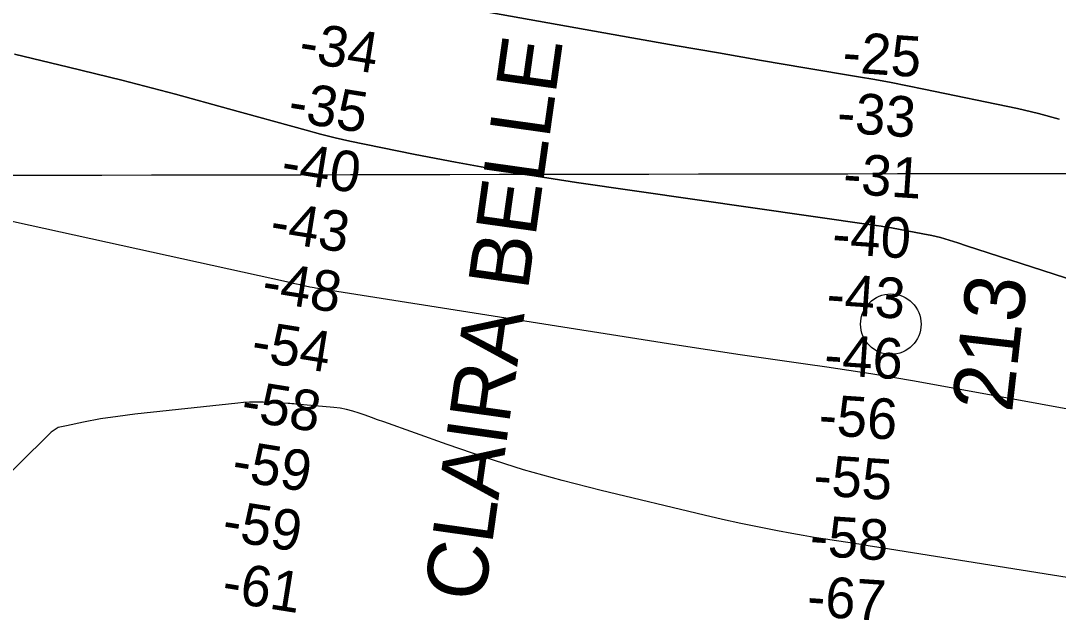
# Model space of a CAD drawing. Extents: x 3297753 to 3335611, y 652252 to 677623.
# Drawn here: x 3329508 to 3331222, y 659962 to 660944 of the extents above; entities that cross this region are included whole.
import ezdxf

# ---------------------------------------------------------------- set-up
doc = ezdxf.new("R2010")
doc.units = 0
for name, color, linetype in [('V-GRID-MAJR', 7, 'Continuous'), ('V-RIVR-IDEN', 7, 'Continuous'), ('V-RIVR-MILE', 7, 'Continuous'), ('V-RIVR-RANG', 7, 'Continuous'), ('V-TOPO-DPTH', 7, 'Continuous'), ('V-TOPO-GNAM-IDEN', 7, 'Continuous'), ('V-TOPO-MAJR', 7, 'Continuous'), ('V-TOPO-MINR', 7, 'Continuous')]:
    doc.layers.add(name, color=color, linetype=linetype)

msp = doc.modelspace()

# ---------------------------------------------------------------- linework, layer by layer
at = {"layer": 'V-GRID-MAJR'}
msp.add_spline([(3301868.458, 660661.303), (3307127.238, 660664.745), (3312386.018, 660668.952), (3317644.7970000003, 660673.924), (3322903.575, 660679.66), (3328162.353, 660686.162), (3333421.129, 660693.428), (3333421.13, 660693.428)], degree=3, dxfattribs=at)
at = {"layer": 'V-RIVR-MILE'}
msp.add_circle((3330945.098, 660442.6270000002), 50.00000000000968, dxfattribs=at)
at = {"layer": 'V-TOPO-DPTH'}
for points in [[(3329329.4640607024, 661161.2738234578), (3330053.6535865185, 660999.1515239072), (3330055.859816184, 660998.6626959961), (3330060.277159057, 660997.707627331), (3330062.4882722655, 660997.2413865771), (3330065.5916492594, 660996.5941008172), (3330067.573902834, 660996.1849097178), (3330070.2195442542, 660995.6522735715), (3330073.786096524, 660994.9601683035), (3330075.9047011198, 660994.572056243), (3330517.328280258, 660915.6603052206), (3330588.6939292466, 660903.0135593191), (3330660.0845042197, 660890.5104101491), (3330731.5124681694, 660878.2226560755), (3330802.9653581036, 660866.0784987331), (3330891.6318359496, 660851.1462666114), (3330918.7409705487, 660846.420669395), (3330945.8111686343, 660841.4881276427), (3330972.8229619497, 660836.2451690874), (3330999.7958187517, 660830.7952659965), (3331154.2167355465, 660798.6706684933), (3331188.8282049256, 660790.5586788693), (3331223.101637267, 660781.3085059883)], [(3331223.101637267, 660781.3085059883), (3331188.8282049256, 660790.5586788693), (3331154.2167355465, 660798.6706684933), (3330999.7958187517, 660830.7952659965), (3330972.8229619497, 660836.2451690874), (3330945.8111686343, 660841.4881276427), (3330918.7409705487, 660846.420669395), (3330891.6318359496, 660851.1462666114), (3330802.9653581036, 660866.0784987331), (3330731.5124681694, 660878.2226560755), (3330660.0845042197, 660890.5104101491), (3330588.6939292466, 660903.0135593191), (3330517.328280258, 660915.6603052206), (3330075.9047011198, 660994.572056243), (3330073.786096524, 660994.9601683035), (3330070.2195442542, 660995.6522735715), (3330067.573902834, 660996.1849097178), (3330065.5916492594, 660996.5941008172), (3330062.4882722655, 660997.2413865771), (3330060.277159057, 660997.707627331), (3330055.859816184, 660998.6626959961), (3330053.6535865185, 660999.1515239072), (3329329.4640607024, 661161.2738234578)], [(3329497.512694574, 660888.2389618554), (3329586.276040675, 660867.2474263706), (3329674.8279110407, 660845.4231930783), (3329763.062567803, 660822.3499130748), (3329851.085748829, 660798.4439352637), (3329978.9848685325, 660762.7359258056), (3330002.963766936, 660756.3257123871), (3330027.027845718, 660750.2705274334), (3330051.2196950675, 660744.7478851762), (3330075.4967247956, 660739.5802713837), (3330159.355244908, 660722.695412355), (3330225.7221097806, 660709.9126165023), (3330292.217713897, 660697.87689848), (3330358.9064268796, 660686.9617972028), (3330425.7238791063, 660676.793773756), (3330912.4261591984, 660606.9143292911), (3330920.8105777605, 660605.6621927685), (3330929.1847478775, 660604.3471152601), (3330937.5435453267, 660602.9376262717), (3330945.89209433, 660601.4651962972), (3330998.031748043, 660591.9656960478), (3331012.682527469, 660588.9445595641), (3331027.216099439, 660585.4779447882), (3331041.573860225, 660581.3431125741), (3331055.8144135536, 660576.7628020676), (3331069.920875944, 660571.7262752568), (3331720.7389126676, 660361.610565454)], [(3331720.7389126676, 660361.610565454), (3331069.920875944, 660571.7262752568), (3331055.8144135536, 660576.7628020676), (3331041.573860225, 660581.3431125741), (3331027.216099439, 660585.4779447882), (3331012.682527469, 660588.9445595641), (3330998.031748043, 660591.9656960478), (3330945.89209433, 660601.4651962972), (3330937.5435453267, 660602.9376262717), (3330929.1847478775, 660604.3471152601), (3330920.8105777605, 660605.6621927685), (3330912.4261591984, 660606.9143292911), (3330425.7238791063, 660676.793773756), (3330358.9064268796, 660686.9617972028), (3330292.217713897, 660697.87689848), (3330225.7221097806, 660709.9126165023), (3330159.355244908, 660722.695412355), (3330075.4967247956, 660739.5802713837), (3330051.2196950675, 660744.7478851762), (3330027.027845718, 660750.2705274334), (3330002.963766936, 660756.3257123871), (3329978.9848685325, 660762.7359258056), (3329851.085748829, 660798.4439352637), (3329763.062567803, 660822.3499130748), (3329674.8279110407, 660845.4231930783), (3329586.276040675, 660867.2474263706), (3329497.512694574, 660888.2389618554)]]:
    msp.add_lwpolyline(points, dxfattribs=at)
at = {"layer": 'V-TOPO-MAJR'}
msp.add_lwpolyline([(3331261.577005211, 660297.6250685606), (3330984.190019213, 660348.2533691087), (3330948.120261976, 660354.6057785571), (3330912.002284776, 660360.6591064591), (3330875.8119776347, 660366.2638120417), (3330839.5734505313, 660371.5694360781), (3330804.146419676, 660376.5319297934), (3330750.1781961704, 660384.2290055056), (3330696.236633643, 660392.1055321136), (3330642.335062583, 660400.251235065), (3330588.4601525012, 660408.5763889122), (3330019.3203155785, 660497.9791996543), (3330015.1619462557, 660498.6424435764), (3330011.005729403, 660499.3187224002), (3330006.852741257, 660500.0145535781), (3330002.701905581, 660500.7234196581), (3329998.164926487, 660501.5092218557), (3329994.405656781, 660502.1728995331), (3329992.527776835, 660502.5144936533), (3329988.7759417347, 660503.2186343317), (3329985.0333303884, 660503.9691479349), (3329983.16555165, 660504.361992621), (3329975.094156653, 660506.0936062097), (3329969.1931125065, 660507.3640367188), (3329963.2932954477, 660508.640120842), (3329957.3953190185, 660509.9246853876), (3329951.4985696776, 660511.2149035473), (3329294.414552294, 660655.4809460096)], dxfattribs=at)
at = {"layer": 'V-TOPO-MINR'}
for points in [[(3331223.101637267, 660781.3085059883), (3331188.8282049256, 660790.5586788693), (3331154.2167355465, 660798.6706684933), (3330999.7958187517, 660830.7952659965), (3330972.8229619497, 660836.2451690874), (3330945.8111686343, 660841.4881276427), (3330918.7409705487, 660846.420669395), (3330891.6318359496, 660851.1462666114), (3330802.9653581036, 660866.0784987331), (3330731.5124681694, 660878.2226560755), (3330660.0845042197, 660890.5104101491), (3330588.6939292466, 660903.0135593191), (3330517.328280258, 660915.6603052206), (3330075.9047011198, 660994.572056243), (3330073.786096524, 660994.9601683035), (3330070.2195442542, 660995.6522735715), (3330067.573902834, 660996.1849097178), (3330065.5916492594, 660996.5941008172), (3330062.4882722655, 660997.2413865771), (3330060.277159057, 660997.707627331), (3330055.859816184, 660998.6626959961), (3330053.6535865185, 660999.1515239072), (3329329.4640607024, 661161.2738234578)], [(3331720.7389126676, 660361.610565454), (3331069.920875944, 660571.7262752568), (3331055.8144135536, 660576.7628020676), (3331041.573860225, 660581.3431125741), (3331027.216099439, 660585.4779447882), (3331012.682527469, 660588.9445595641), (3330998.031748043, 660591.9656960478), (3330945.89209433, 660601.4651962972), (3330937.5435453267, 660602.9376262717), (3330929.1847478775, 660604.3471152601), (3330920.8105777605, 660605.6621927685), (3330912.4261591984, 660606.9143292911), (3330425.7238791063, 660676.793773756), (3330358.9064268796, 660686.9617972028), (3330292.217713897, 660697.87689848), (3330225.7221097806, 660709.9126165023), (3330159.355244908, 660722.695412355), (3330075.4967247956, 660739.5802713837), (3330051.2196950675, 660744.7478851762), (3330027.027845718, 660750.2705274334), (3330002.963766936, 660756.3257123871), (3329978.9848685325, 660762.7359258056), (3329851.085748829, 660798.4439352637), (3329763.062567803, 660822.3499130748), (3329674.8279110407, 660845.4231930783), (3329586.276040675, 660867.2474263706), (3329497.512694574, 660888.2389618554)], [(3331391.670416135, 659999.7501652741), (3330929.125176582, 660073.4129882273), (3330910.689613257, 660076.3192369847), (3330892.248099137, 660079.1868155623), (3330873.7976588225, 660081.9963888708), (3330855.341267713, 660084.7672919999), (3330836.897519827, 660087.6113312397), (3330818.4765740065, 660090.591517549), (3330800.089831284, 660093.7759244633), (3330781.725890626, 660097.096478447), (3330757.620836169, 660101.5933965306), (3330727.2698001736, 660107.4918592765), (3330696.983164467, 660113.6932440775), (3330666.793129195, 660120.349011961), (3330636.667494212, 660127.3077018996), (3330466.393463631, 660167.9891739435), (3330402.083998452, 660184.4786769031), (3330338.190435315, 660202.3648328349), (3330274.9207252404, 660222.3459682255), (3330212.0669172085, 660243.723756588), (3330107.3338322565, 660281.2821714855), (3330097.160550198, 660284.9344120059), (3330086.9889647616, 660288.5913664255), (3330076.819924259, 660292.2553916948), (3330066.6525803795, 660295.9241308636), (3330056.395600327, 660299.1855979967), (3330046.0190744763, 660301.9068490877), (3330035.4632299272, 660303.8177761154), (3330024.7878395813, 660305.1884871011), (3329962.241567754, 660310.7649982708), (3329958.966579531, 660311.0423948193), (3329955.6901548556, 660311.300462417), (3329952.411575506, 660311.5295365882), (3329949.131559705, 660311.7392818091), (3329939.77172804, 660312.2962512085), (3329931.809073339, 660312.7323426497), (3329923.844225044, 660313.1182589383), (3329915.8760863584, 660313.4289124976), (3329907.9057540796, 660313.6893909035), (3329904.5727772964, 660313.7825570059), (3329894.942067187, 660313.8563176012), (3329885.321659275, 660313.6701864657), (3329875.716704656, 660313.0942177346), (3329866.1220522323, 660312.2583572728), (3329696.1463955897, 660293.9694705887), (3329667.7669966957, 660290.4039947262), (3329639.4999204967, 660286.1700205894), (3329611.4013283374, 660280.9332990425), (3329583.4150588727, 660275.028079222), (3329569.2785157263, 660271.7814091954), (3329557.8689223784, 660264.0953705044), (3329335.490885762, 660044.7316503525)]]:
    msp.add_lwpolyline(points, dxfattribs=at)

# ---------------------------------------------------------------- texts
at = {"layer": 'V-RIVR-IDEN'}
msp.add_text('213', height=100.00000200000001, rotation=83.45913367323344, dxfattribs=at).set_placement((3331145.14, 660295.2090000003))
at = {"layer": 'V-RIVR-RANG'}
for s, rotation, p in [('-34', 350.91908333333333, (3329964.7669596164, 660876.9318279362)), ('-25', 356.1199722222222, (3330863.8950367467, 660859.0483153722)), ('-35', 350.91908333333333, (3329946.916645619, 660778.5162526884)), ('-33', 356.1199722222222, (3330854.7766373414, 660759.4371098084)), ('-40', 350.91908333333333, (3329935.3176938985, 660679.1015068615)), ('-31', 356.1199722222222, (3330864.8690075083, 660658.5229050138)), ('-43', 350.91908333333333, (3329916.946433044, 660580.7681958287)), ('-40', 356.1199722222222, (3330846.8026606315, 660559.519575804)), ('-48', 350.91908333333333, (3329903.524167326, 660481.6448747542)), ('-43', 356.1199722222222, (3330837.420086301, 660459.926219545)), ('-54', 350.91908333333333, (3329886.1948001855, 660383.1460352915)), ('-46', 356.1199722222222, (3330833.565185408, 660359.9580278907)), ('-58', 350.91908333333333, (3329869.386379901, 660284.5629316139)), ('-56', 356.1199722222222, (3330824.445786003, 660260.3468223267)), ('-59', 350.91908333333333, (3329854.1408001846, 660185.7310352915)), ('-55', 356.1199722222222, (3330815.8537364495, 660160.7009181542)), ('-59', 350.91908333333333, (3329838.1138001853, 660087.0240352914)), ('-58', 356.1199722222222, (3330809.8934361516, 660060.875520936)), ('-61', 350.91908333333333, (3329837.715205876, 659985.8181088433)), ('-67', 356.1199722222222, (3330805.2362265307, 659960.9616764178))]:
    msp.add_text(s, height=67, rotation=rotation, dxfattribs=at).set_placement(p)
at = {"layer": 'V-TOPO-GNAM-IDEN'}
msp.add_text('CLAIRA BELLE LDG.', height=99.99980199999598, rotation=81.97366524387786, dxfattribs=at).set_placement((3330272.6359882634, 659981.6190619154))

doc.saveas('drawing.dxf')
